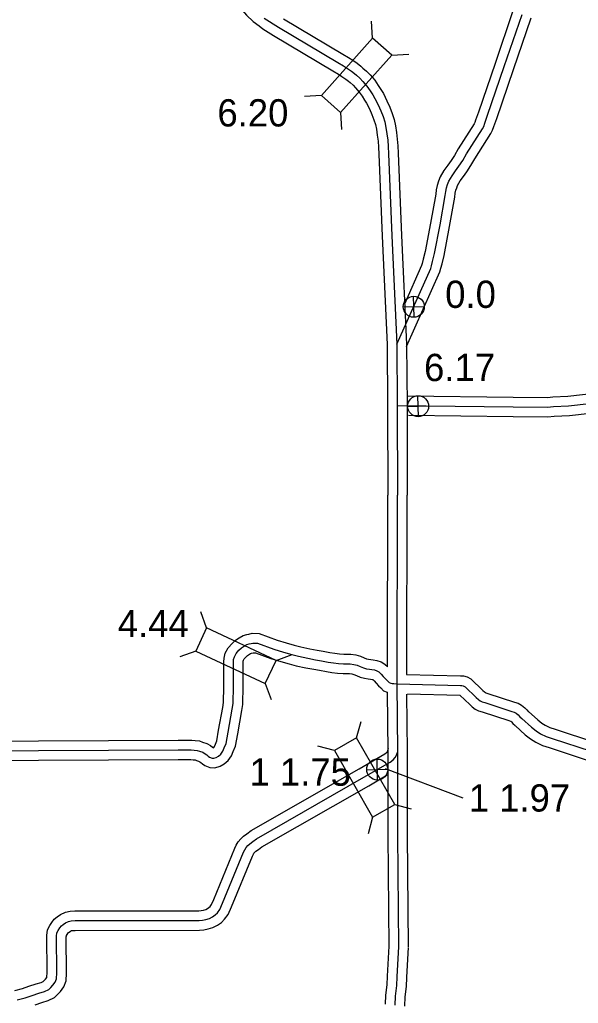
# Model space of a CAD drawing. Extents: x -83719 to 153526, y -11835 to 11446.
# Drawn here: x 1560 to 1848, y 837 to 1345 of the extents above; entities that cross this region are included whole.
import ezdxf

# ---------------------------------------------------------------- set-up
doc = ezdxf.new("R2010")
doc.units = 0
for name, color, linetype in [('Level 10', 7, 'Continuous'), ('Level 15', 7, 'Continuous'), ('Level 20', 7, 'Continuous'), ('Level 25', 7, 'Continuous'), ('Level 26', 7, 'Continuous'), ('Level 58', 7, 'Continuous'), ('Level 59', 7, 'Continuous')]:
    doc.layers.add(name, color=color, linetype=linetype)

msp = doc.modelspace()

# ---------------------------------------------------------------- linework, layer by layer
at = {"layer": 'Level 10'}
for points in [[(1814.21, 1349.24), (1804.95, 1322.17), (1796.43, 1297.07), (1794.96, 1292.93), (1794.51, 1291.59), (1794.17, 1290.94), (1785.99, 1278.12), (1784.04, 1274.66), (1782.24, 1272.01), (1780.56, 1269.71), (1778.54, 1266.87), (1776.68, 1263.53), (1775.72, 1261.3), (1775.1, 1259.1), (1774.6, 1256.84), (1774.33, 1254.65), (1771.68, 1239.75), (1768.86, 1225.14), (1767.9, 1221.07), (1767.33, 1218.93), (1767.07, 1217.91), (1758.15, 1197.96)], [(1814.41, 1318.93), (1823.57, 1345.72)], [(1759.34, 1176.11), (1776.54, 1214.59), (1777, 1216.39), (1777.6, 1218.63), (1778.64, 1223.04), (1781.52, 1237.92), (1784.23, 1253.18), (1784.46, 1255.15), (1784.8, 1256.65), (1785.17, 1257.96), (1785.66, 1259.11), (1787.01, 1261.53), (1788.67, 1263.86), (1790.41, 1266.25), (1792.55, 1269.38), (1794.57, 1272.97), (1802.86, 1285.96), (1803.74, 1287.68), (1804.41, 1289.65), (1805.88, 1293.8), (1814.41, 1318.94)], [(1759.7, 1150.51), (1814.38, 1149.87)], [(1814.35, 1149.87), (1831.96, 1149.78), (1834.86, 1149.97), (1842.49, 1150.44), (1862.19, 1152.56)], [(1814.3, 1139.87), (1832.27, 1139.77), (1835.5, 1139.99), (1843.33, 1140.48), (1863.25, 1142.62)], [(1760.34, 1140.5), (1814.27, 1139.87)], [(1533.19, 972.25), (1641.45, 972.9), (1646.66, 972.86), (1648.42, 972.84), (1650.18, 972.67), (1652.39, 972.43), (1654.03, 971.87), (1656.22, 971.14), (1658.06, 969.99), (1659.18, 969.2), (1659.55, 968.89), (1659.74, 969.05), (1660.09, 969.55), (1660.62, 970.8), (1661.34, 972.53), (1662.31, 977.91), (1664.41, 989.7), (1664.77, 992.22), (1664.86, 994.33), (1665, 998.35), (1664.91, 1011.48), (1664.93, 1013.24), (1665.09, 1015.21), (1665.72, 1017.7), (1667.19, 1020.46), (1669.22, 1022.78), (1671.08, 1024.38), (1672.88, 1025.66), (1674.94, 1026.87), (1676.86, 1027.38), (1677.96, 1027.62), (1679.57, 1027.97), (1683.24, 1027.85), (1692.48, 1024.51), (1697.18, 1022.99), (1701.3, 1021.88), (1704.68, 1020.99), (1709.33, 1020.01), (1713.19, 1019.27), (1716.24, 1018.74), (1719.61, 1018.09), (1722.25, 1017.68), (1724.74, 1017.34), (1726.87, 1017.19), (1728.42, 1017.21), (1730.5, 1017.2), (1733.11, 1016.87), (1735.5, 1016.2), (1737.36, 1015.39), (1738.65, 1014.85), (1739.66, 1014.57), (1740.82, 1014.4), (1742.11, 1014.24), (1743.93, 1013.92), (1746.12, 1013.25), (1748.05, 1012.04), (1749.39, 1010.77)], [(1533.19, 962.25), (1641.44, 962.9), (1646.58, 962.86), (1647.88, 962.85), (1649.14, 962.72), (1650.2, 962.61), (1650.84, 962.39), (1651.93, 962.03), (1652.51, 961.67), (1653.15, 961.21), (1653.91, 960.6), (1655.21, 959.7), (1657.76, 958.66), (1660.42, 958.5), (1663.13, 959.32), (1665.21, 960.57), (1667.2, 962.27), (1668.87, 964.66), (1669.83, 966.91), (1670.99, 969.68), (1672.15, 976.15), (1674.29, 988.13), (1674.74, 991.3), (1674.85, 993.93), (1675.01, 998.2), (1674.91, 1011.46), (1674.92, 1012.77), (1674.99, 1013.55), (1675.12, 1014.07), (1675.48, 1014.74), (1676.28, 1015.66), (1677.26, 1016.5), (1678.31, 1017.26), (1678.83, 1017.56), (1679.24, 1017.67), (1680.07, 1017.85), (1680.46, 1017.93), (1681.33, 1017.91), (1689.25, 1015.04), (1694.34, 1013.4), (1698.72, 1012.21), (1702.38, 1011.25), (1707.36, 1010.21), (1711.39, 1009.44), (1714.43, 1008.91), (1717.89, 1008.24), (1720.8, 1007.78), (1723.72, 1007.38), (1726.6, 1007.19), (1728.45, 1007.21), (1729.84, 1007.2), (1731.12, 1007.04), (1732.14, 1006.75), (1733.43, 1006.2), (1735.37, 1005.38), (1737.63, 1004.76), (1739.48, 1004.49), (1740.6, 1004.35), (1741.59, 1004.17), (1741.92, 1004.08), (1742.59, 1003.44), (1743.58, 1002.32), (1744.89, 1000.93), (1746.07, 999.78), (1747.47, 998.35), (1749.22, 997.6)], [(1759.33, 1006.73), (1787.22, 1006.1), (1788.68, 1006.04), (1790.5, 1005.43), (1792.48, 1004.41), (1798.68, 998.53), (1799.6, 997.72), (1800.02, 997.39), (1800.21, 997.3), (1801.29, 996.96), (1815.09, 992.45), (1816.83, 991.91), (1818.63, 990.97), (1820.42, 989.49), (1821.41, 988.41), (1822.32, 987.52)], [(1759.82, 996.71), (1786.71, 996.1), (1791.92, 991.17), (1793.22, 990), (1794.69, 988.88), (1796.45, 988), (1798.25, 987.44), (1812.05, 982.93), (1813, 982.63), (1813.07, 982.59), (1813.51, 982.23), (1814.22, 981.46), (1815.33, 980.37)], [(1822.18, 987.66), (1827.01, 983.29), (1829.08, 981.64), (1830.77, 980.55), (1833.2, 979.43), (1836.03, 978.48), (1856.26, 971.86)], [(1815.48, 980.23), (1820.54, 975.66), (1823.23, 973.52), (1825.94, 971.76), (1829.51, 970.12), (1832.88, 968.99), (1853.06, 962.38)], [(1557.14, 843.63), (1561.05, 844.7), (1564.41, 845.76), (1568.06, 847.03), (1570.72, 847.79), (1571.81, 848.31), (1572.11, 848.58), (1572.89, 849.48), (1573.58, 850.38), (1573.69, 850.67), (1573.75, 852.72), (1573.62, 871.96), (1574.04, 874.98), (1575.25, 877.23), (1576.29, 878.74), (1577.4, 880.34), (1578.92, 881.61), (1580.66, 882.9), (1583.21, 884.06), (1585.61, 884.59), (1588.09, 884.66), (1652.06, 884.74), (1653.21, 884.82), (1654.44, 885.1), (1655.71, 885.46), (1656.51, 885.85), (1657.23, 886.39), (1657.88, 887.01), (1658.6, 887.98), (1659.78, 890.66), (1670.6, 917), (1671.41, 918.68), (1672.36, 920.26), (1673.71, 921.85), (1675.2, 923.24), (1676.92, 924.49), (1679.13, 926.12), (1734.77, 957.99), (1748.12, 965.72), (1749, 966.38), (1749.3, 966.7), (1749.46, 967.04), (1750.05, 968.7)], [(1567.55, 836.27), (1571.08, 837.49), (1574.27, 838.4), (1577.5, 839.94), (1579.31, 841.63), (1580.64, 843.16), (1582.38, 845.43), (1583.63, 848.64), (1583.75, 852.6), (1583.62, 871.31), (1583.7, 871.83), (1583.79, 872), (1584.52, 873.05), (1584.85, 873.54), (1585.11, 873.76), (1585.76, 874.23), (1586.39, 874.52), (1586.85, 874.62), (1588.24, 874.66), (1652.42, 874.74), (1654.67, 874.9), (1656.91, 875.4), (1659.29, 876.08), (1661.74, 877.27), (1663.74, 878.77), (1665.4, 880.38), (1667.3, 882.91), (1668.98, 886.75), (1679.74, 912.92), (1680.23, 913.93), (1680.52, 914.43), (1680.95, 914.93), (1681.57, 915.51), (1682.83, 916.43), (1684.59, 917.72), (1739.76, 949.33), (1749.36, 954.88)]]:
    msp.add_lwpolyline(points, dxfattribs=at)
at = {"layer": 'Level 15'}
for points in [[(1664.12, 1373.24), (1664.98, 1368.85), (1666.59, 1363.2), (1667.33, 1361.41), (1669.61, 1356.72), (1671.66, 1353.26), (1673.6, 1350.63), (1676.6, 1347.03), (1680.04, 1343.8), (1683.19, 1341.47)], [(1683.19, 1341.47), (1685.09, 1340.02), (1690.59, 1336.57), (1721.26, 1318.34), (1724.09, 1316.65), (1725.97, 1315.44), (1727.95, 1314.09), (1729.32, 1313.05), (1730.23, 1312.25), (1731.7, 1310.99), (1732.99, 1309.56), (1734.87, 1307.39), (1736.33, 1305.17), (1737.62, 1303.27), (1738.63, 1301.67), (1740.14, 1298.66), (1741.38, 1295.83), (1742.43, 1293.06), (1743.19, 1290.64), (1743.74, 1288.15), (1744.21, 1285.14), (1744.57, 1282.03), (1744.8, 1278.99), (1744.99, 1275.34), (1746.7, 1232.91), (1749.34, 1177.04), (1749.53, 1145.56), (1749.57, 1099.35)], [(1695.8, 1345.11), (1726.37, 1326.93), (1729.36, 1325.15), (1731.49, 1323.78), (1733.78, 1322.22), (1735.67, 1320.79), (1736.81, 1319.77), (1738.69, 1318.17), (1740.48, 1316.19), (1742.86, 1313.44), (1744.65, 1310.73), (1746, 1308.74), (1747.35, 1306.59), (1749.2, 1302.92), (1750.65, 1299.6), (1751.88, 1296.33), (1752.85, 1293.23), (1753.57, 1290.01), (1754.12, 1286.49), (1754.53, 1282.99), (1754.78, 1279.62), (1754.98, 1275.79), (1756.69, 1233.35), (1759.34, 1177.31), (1759.53, 1145.59), (1759.57, 1099.36)], [(1749.44, 1010.74), (1749.57, 1099.36)], [(1759.44, 1006.71), (1759.57, 1099.35)], [(1750.34, 866.11), (1749.79, 924.02), (1749.76, 966.97), (1749.47, 997.54)], [(1760.34, 866.21), (1759.79, 924.07), (1759.76, 967.03), (1759.48, 996.57)], [(1748.46, 836.58), (1748.61, 841.12), (1749.22, 846.59), (1749.49, 850.95), (1749.98, 860.34), (1750.35, 866.47)], [(1758.43, 835.53), (1758.59, 840.4), (1759.18, 845.72), (1759.48, 850.37), (1759.96, 859.78), (1760.33, 865.85)]]:
    msp.add_lwpolyline(points, dxfattribs=at)
at = {"layer": 'Level 20'}
for p, q in [((1741.77, 1335.18), (1741.26, 1343.97)), ((1751.62, 1326.4), (1760.41, 1326.9)), ((1715.42, 1305.62), (1706.63, 1305.12)), ((1725.27, 1296.84), (1725.78, 1288.05)), ((1656.08, 1030.8), (1653.08, 1039.07)), ((1650.49, 1018.84), (1642.22, 1015.84)), ((1691.95, 1014.03), (1700.22, 1017.03)), ((1686.36, 1002.07), (1689.36, 993.8)), ((1733.51, 973.97), (1735.81, 982.46)), ((1722.05, 967.41), (1713.56, 969.72)), ((1753.19, 939.61), (1761.68, 937.3)), ((1741.74, 933.05), (1739.43, 924.56))]:
    msp.add_line(p, q, dxfattribs=at)
for points in [[(1741.77, 1335.18), (1715.42, 1305.62), (1725.27, 1296.84), (1751.62, 1326.4)], [(1650.49, 1018.84), (1686.36, 1002.07), (1691.95, 1014.03), (1656.08, 1030.8)], [(1722.05, 967.41), (1741.74, 933.05), (1753.19, 939.61), (1733.51, 973.97)]]:
    msp.add_lwpolyline(points, close=True, dxfattribs=at)
at = {"layer": 'Level 25'}
msp.add_line((1788.45, 942.91), (1748.38, 958.06), dxfattribs=at)
at = {"layer": 'Level 26'}
for p, q in [((1763.14, 1191.14), (1762.89, 1201.99)), ((1757.59, 1196.44), (1768.44, 1196.69)), ((1765.4, 1139.78), (1765.15, 1150.63)), ((1759.85, 1145.08), (1770.7, 1145.33)), ((1744.31, 952.24), (1744.05, 963.09)), ((1738.76, 957.54), (1749.6, 957.79))]:
    msp.add_line(p, q, dxfattribs=at)
for centre in [(1763.02, 1196.56), (1765.27, 1145.2), (1744.18, 957.66)]:
    msp.add_circle(centre, 5.43, dxfattribs=at)
at = {"layer": 'Level 59'}
for points in [[(1809.68, 1320.55), (1818.89, 1347.48)], [(1685.75, 1345.5), (1693.2, 1340.84), (1723.81, 1322.64), (1726.73, 1320.9), (1728.73, 1319.61), (1730.87, 1318.15), (1732.5, 1316.92), (1733.52, 1316.01), (1735.19, 1314.58), (1736.74, 1312.88), (1738.86, 1310.42), (1740.49, 1307.95), (1741.81, 1306.01), (1742.99, 1304.13), (1744.67, 1300.79), (1746.01, 1297.71), (1747.15, 1294.69), (1748.02, 1291.94), (1748.66, 1289.08), (1749.17, 1285.81), (1749.55, 1282.51), (1749.79, 1279.31), (1749.98, 1275.56), (1751.7, 1233.13), (1754.34, 1177.17), (1754.53, 1145.57), (1754.57, 1099.35)], [(1754.34, 1177.17), (1771.8, 1216.25), (1772.17, 1217.66), (1772.75, 1219.85), (1773.75, 1224.09), (1776.6, 1238.84), (1779.28, 1253.92), (1779.53, 1256), (1779.95, 1257.88), (1780.44, 1259.63), (1781.17, 1261.32), (1782.77, 1264.2), (1784.61, 1266.78), (1786.33, 1269.13), (1788.29, 1272.02), (1790.28, 1275.55), (1798.52, 1288.45), (1799.12, 1289.64), (1799.68, 1291.29), (1801.15, 1295.44), (1809.68, 1320.55)], [(1814.32, 1144.87), (1832.11, 1144.77), (1835.18, 1144.98), (1842.91, 1145.46), (1862.72, 1147.59)], [(1754.53, 1145.57), (1814.32, 1144.87)], [(1755.34, 866.16), (1754.79, 924.04), (1754.76, 967), (1754.43, 1001.84), (1754.57, 1099.35)], [(1533.19, 967.25), (1641.45, 967.9), (1646.62, 967.86), (1648.15, 967.85), (1649.66, 967.7), (1651.29, 967.52), (1652.43, 967.13), (1654.08, 966.58), (1655.29, 965.83), (1656.16, 965.2), (1656.9, 964.61), (1657.61, 964.12), (1658.89, 963.6), (1659.82, 963.54), (1661.08, 963.93), (1662.28, 964.64), (1663.47, 965.66), (1664.48, 967.11), (1665.23, 968.85), (1666.17, 971.1), (1667.23, 977.03), (1669.35, 988.91), (1669.75, 991.76), (1669.86, 994.13), (1670.01, 998.28), (1669.91, 1011.47), (1669.92, 1013.01), (1670.04, 1014.38), (1670.42, 1015.89), (1671.34, 1017.6), (1672.75, 1019.22), (1674.17, 1020.44), (1675.59, 1021.46), (1676.89, 1022.21), (1678.05, 1022.53), (1679.02, 1022.74), (1680.01, 1022.95), (1682.28, 1022.88), (1690.87, 1019.77), (1695.76, 1018.2), (1700.01, 1017.05), (1703.53, 1016.12), (1708.34, 1015.11), (1712.29, 1014.36), (1715.33, 1013.82), (1718.75, 1013.16), (1721.52, 1012.73), (1724.23, 1012.36), (1726.74, 1012.19), (1728.44, 1012.21), (1730.17, 1012.2), (1732.11, 1011.96), (1733.82, 1011.48), (1735.4, 1010.79), (1737.01, 1010.11), (1738.65, 1009.66), (1740.15, 1009.45), (1741.35, 1009.3), (1742.76, 1009.05), (1744.03, 1008.66), (1744.97, 1008.07), (1746.19, 1006.92), (1747.27, 1005.69), (1748.46, 1004.44), (1749.6, 1003.32), (1750.35, 1002.56), (1751.25, 1002.17), (1751.89, 1002.07), (1752.76, 1002.02), (1754.43, 1001.84), (1787.08, 1001.1), (1787.78, 1001.07), (1788.55, 1000.81), (1789.56, 1000.29), (1795.3, 994.85), (1796.41, 993.86), (1797.35, 993.14), (1798.33, 992.65), (1799.77, 992.2), (1813.57, 987.69), (1814.91, 987.27), (1815.85, 986.78), (1816.97, 985.86), (1817.81, 984.93), (1818.83, 983.94)], [(1818.83, 983.94), (1823.78, 979.47), (1826.16, 977.58), (1828.36, 976.15), (1831.36, 974.78), (1834.45, 973.74), (1854.66, 967.12)], [(1558.37, 838.78), (1562.46, 839.9), (1565.98, 841.01), (1569.57, 842.26), (1572.5, 843.1), (1574.65, 844.12), (1575.71, 845.11), (1576.76, 846.32), (1577.98, 847.91), (1578.66, 849.65), (1578.75, 852.66), (1578.62, 871.63), (1578.87, 873.4), (1579.52, 874.62), (1580.4, 875.9), (1581.13, 876.94), (1582.02, 877.69), (1583.21, 878.57), (1584.8, 879.29), (1586.23, 879.61), (1588.17, 879.66), (1652.24, 879.74), (1653.94, 879.86), (1655.67, 880.25), (1657.5, 880.77), (1659.13, 881.56), (1660.48, 882.58), (1661.64, 883.69), (1662.95, 885.45), (1664.38, 888.71), (1675.17, 914.96), (1675.82, 916.3), (1676.44, 917.35), (1677.33, 918.39), (1678.39, 919.37), (1679.87, 920.46), (1681.86, 921.92), (1737.27, 953.66), (1750.89, 961.54), (1752.37, 962.66), (1753.49, 963.88), (1754.08, 965.12), (1754.76, 967)], [(1753.44, 836.06), (1753.6, 840.76), (1754.2, 846.16), (1754.49, 850.66), (1754.97, 860.06), (1755.34, 866.16)]]:
    msp.add_lwpolyline(points, dxfattribs=at)

# ---------------------------------------------------------------- texts
at = {"layer": 'Level 25'}
for s, p in [('0.0', (1779.24, 1195.94)), ('6.17', (1768.32, 1158.17)), ('1 1.97', (1791.39, 935.95))]:
    msp.add_text(s, height=14.08, dxfattribs=at).set_placement(p)
at = {"layer": 'Level 58'}
for s, p in [('6.20', (1661.66, 1289.6)), ('4.44', (1610.25, 1026.02)), ('1 1.75', (1678.21, 949.3))]:
    msp.add_text(s, height=14.08, dxfattribs=at).set_placement(p)

doc.saveas('drawing.dxf')
